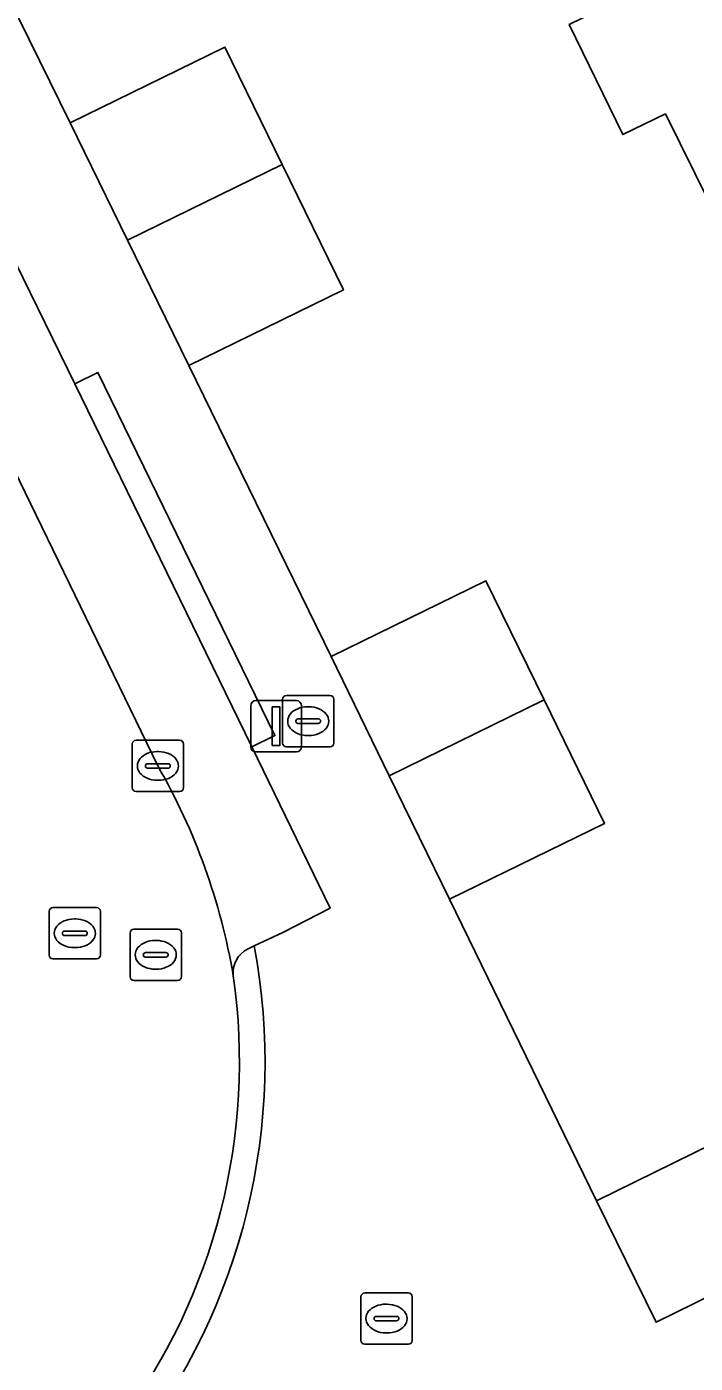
# Model space of a CAD drawing. Extents: x 160455 to 162082, y 388339 to 389736.
# Drawn here: x 160927.33 to 160940.36, y 388781.29 to 388807.35 of the extents above; entities that cross this region are included whole.
import ezdxf

# ---------------------------------------------------------------- set-up
doc = ezdxf.new("R2010")
doc.units = 0
for name, color, linetype in [('IMGEO_Brandkraan', 7, 'Continuous'), ('IMGEO_Erf', 7, 'Continuous'), ('IMGEO_Kolk', 7, 'Continuous'), ('IMGEO_Lichtmast', 7, 'Continuous'), ('IMGEO_Pand', 7, 'Continuous'), ('IMGEO_Parkeervlak_open', 7, 'Continuous'), ('IMGEO_Rijbaan_lokaal_gesloten', 7, 'Continuous'), ('IMGEO_Rioolput', 7, 'Continuous'), ('IMGEO_Voetpad_open', 7, 'Continuous')]:
    doc.layers.add(name, color=color, linetype=linetype)

msp = doc.modelspace()

# ---------------------------------------------------------------- linework, layer by layer
at = {"layer": 'IMGEO_Brandkraan'}
for p, q in [((160932.315, 388793.383), (160932.315, 388794.235)), ((160932.39, 388794.309), (160933.242, 388794.309)), ((160933.316, 388794.235), (160933.316, 388793.383)), ((160932.803, 388794.089), (160932.828, 388794.089)), ((160932.574, 388793.803), (160932.574, 388793.815)), ((160933.012, 388793.766), (160932.614, 388793.766)), ((160932.617, 388793.852), (160933.015, 388793.852)), ((160933.058, 388793.815), (160933.058, 388793.803)), ((160932.826, 388793.529), (160932.801, 388793.529)), ((160933.242, 388793.309), (160932.39, 388793.309))]:
    msp.add_line(p, q, dxfattribs=at)
for points in [[(160932.315, 388793.383), (160932.315, 388794.235)], [(160932.39, 388794.309), (160933.242, 388794.309)], [(160933.316, 388794.235), (160933.316, 388793.383)], [(160933.242, 388793.309), (160932.39, 388793.309)]]:
    msp.add_lwpolyline(points, dxfattribs=at)
for centre, radius, start, end in [((160932.392, 388794.233), 0.0765, 91.552, 178.448), ((160932.392, 388794.233), 0.0765, 91.552, 178.448), ((160933.24, 388794.233), 0.0765, 1.552, 88.448), ((160933.24, 388794.233), 0.0765, 1.552, 88.448), ((160932.614, 388793.812), 0.0403, 85.8775, 175.7526), ((160932.611, 388793.802), 0.0366, 178.938, 274.7102), ((160933.015, 388793.809), 0.043, 264.8664, 352.4533), ((160933.019, 388793.814), 0.0386, 1.7309, 96.639), ((160932.392, 388793.385), 0.0765, 181.552, 268.448), ((160932.392, 388793.385), 0.0765, 181.552, 268.448), ((160933.24, 388793.385), 0.0765, 271.552, 358.448), ((160933.24, 388793.385), 0.0765, 271.552, 358.448)]:
    msp.add_arc(centre, radius, start, end, dxfattribs=at)
for centre, major_axis, ratio, start_param, end_param in [((160932.802, 388793.809), (-0.387, 0.002), 0.722429, 4.712389, 7.853982), ((160932.827, 388793.809), (-0.39, 0.002), 0.717154, 1.570796, 4.712389)]:
    msp.add_ellipse(centre, major_axis=major_axis, ratio=ratio, start_param=start_param, end_param=end_param, dxfattribs=at)
at = {"layer": 'IMGEO_Erf'}
for points in [[(160925.373, 388811.162), (160928.172, 388805.472), (160931.19, 388806.948), (160932.31, 388804.659), (160933.503, 388802.221), (160930.485, 388800.744), (160933.262, 388795.071), (160936.281, 388796.544), (160937.413, 388794.225), (160938.591, 388791.811), (160935.571, 388790.337), (160938.434, 388784.456), (160941.449, 388785.939)], [(160941.2, 388802.775), (160940.35, 388804.493), (160939.779, 388805.649), (160938.952, 388805.246), (160937.905, 388807.39)]]:
    msp.add_lwpolyline(points, dxfattribs=at)
at = {"layer": 'IMGEO_Kolk'}
for p, q in [((160929.459, 388793.436), (160930.311, 388793.436)), ((160929.384, 388792.51), (160929.384, 388793.362)), ((160929.872, 388793.216), (160929.897, 388793.216)), ((160930.385, 388793.362), (160930.385, 388792.51)), ((160929.643, 388792.93), (160929.643, 388792.942)), ((160929.686, 388792.979), (160930.084, 388792.979)), ((160930.127, 388792.942), (160930.127, 388792.93)), ((160930.081, 388792.893), (160929.683, 388792.893)), ((160929.895, 388792.656), (160929.87, 388792.656)), ((160930.311, 388792.436), (160929.459, 388792.436))]:
    msp.add_line(p, q, dxfattribs=at)
for points in [[(160929.459, 388793.436), (160930.311, 388793.436)], [(160929.384, 388792.51), (160929.384, 388793.362)], [(160930.385, 388793.362), (160930.385, 388792.51)], [(160930.311, 388792.436), (160929.459, 388792.436)]]:
    msp.add_lwpolyline(points, dxfattribs=at)
for centre, radius, start, end in [((160929.461, 388793.36), 0.0765, 91.552, 178.448), ((160929.461, 388793.36), 0.0765, 91.552, 178.448), ((160930.309, 388793.36), 0.0765, 1.552, 88.448), ((160930.309, 388793.36), 0.0765, 1.552, 88.448), ((160929.683, 388792.939), 0.0403, 85.8775, 175.7526), ((160929.68, 388792.929), 0.0366, 178.938, 274.7102), ((160930.084, 388792.936), 0.043, 264.8664, 352.4533), ((160930.088, 388792.941), 0.0386, 1.7309, 96.639), ((160929.461, 388792.512), 0.0765, 181.552, 268.448), ((160929.461, 388792.512), 0.0765, 181.552, 268.448), ((160930.309, 388792.512), 0.0765, 271.552, 358.448), ((160930.309, 388792.512), 0.0765, 271.552, 358.448)]:
    msp.add_arc(centre, radius, start, end, dxfattribs=at)
for centre, major_axis, ratio, start_param, end_param in [((160929.871, 388792.936), (-0.387, 0.002), 0.722429, 4.712389, 7.853982), ((160929.896, 388792.936), (-0.39, 0.002), 0.717154, 1.570796, 4.712389)]:
    msp.add_ellipse(centre, major_axis=major_axis, ratio=ratio, start_param=start_param, end_param=end_param, dxfattribs=at)
at = {"layer": 'IMGEO_Lichtmast'}
for p, q in [((160931.694, 388793.31), (160931.694, 388794.11)), ((160931.694, 388794.11), (160931.694, 388793.31)), ((160931.794, 388794.21), (160932.584, 388794.21)), ((160932.584, 388794.21), (160931.794, 388794.21)), ((160932.684, 388794.11), (160932.684, 388793.31)), ((160932.684, 388793.31), (160932.684, 388794.11)), ((160932.584, 388793.21), (160931.794, 388793.21)), ((160931.794, 388793.21), (160932.584, 388793.21))]:
    msp.add_line(p, q, dxfattribs=at)
msp.add_lwpolyline([(160932.114, 388794.085), (160932.264, 388794.085), (160932.264, 388793.335), (160932.114, 388793.335), (160932.114, 388794.085)], dxfattribs=at)
for centre, start, end in [((160931.794, 388794.11), 90, 180), ((160931.794, 388794.11), 90, 180), ((160932.584, 388794.11), 0, 90), ((160932.584, 388794.11), 360, 90), ((160931.794, 388793.31), 180, 270), ((160931.794, 388793.31), 180, 270), ((160932.584, 388793.31), 270, 0), ((160932.584, 388793.31), 270, 0)]:
    msp.add_arc(centre, 0.1, start, end, dxfattribs=at)
at = {"layer": 'IMGEO_Pand'}
for points in [[(160948.132, 388812.383), (160937.905, 388807.39), (160938.952, 388805.246), (160939.779, 388805.649), (160940.35, 388804.493), (160941.2, 388802.775), (160941.29, 388802.593), (160950.672, 388807.189)], [(160929.291, 388803.185), (160932.31, 388804.659), (160931.19, 388806.948), (160928.172, 388805.472)], [(160929.291, 388803.185), (160930.485, 388800.744), (160933.503, 388802.221), (160932.31, 388804.659)], [(160937.413, 388794.225), (160936.281, 388796.544), (160933.262, 388795.071), (160934.396, 388792.746)], [(160937.413, 388794.225), (160934.396, 388792.746), (160935.571, 388790.337), (160938.591, 388791.811)], [(160938.434, 388784.456), (160939.598, 388782.089), (160942.613, 388783.571), (160941.449, 388785.939)]]:
    msp.add_lwpolyline(points, close=True, dxfattribs=at)
at = {"layer": 'IMGEO_Parkeervlak_open'}
for points in [[(160916.384, 388820.712), (160921.364, 388810.487), (160929.884, 388792.936)], [(160931.647, 388789.372), (160931.764, 388789.427), (160932.323, 388789.691), (160933.242, 388790.164), (160931.716, 388793.308), (160928.266, 388800.385), (160926.525, 388803.934), (160923.109, 388810.954), (160921.541, 388814.247), (160919.298, 388818.855)]]:
    msp.add_lwpolyline(points, dxfattribs=at)
for centre, radius, start, end in [((160919.156, 388786.771), 12.373, 9.6541, 29.8841), ((160931.861, 388788.908), 0.511, 114.7999, 186.9615)]:
    msp.add_arc(centre, radius, start, end, dxfattribs=at)
at = {"layer": 'IMGEO_Rijbaan_lokaal_gesloten'}
msp.add_lwpolyline([(160929.884, 388792.936), (160921.364, 388810.487), (160916.384, 388820.712), (160915.819, 388821.851), (160913.485, 388826.593), (160911.402, 388830.898), (160910.956, 388831.772), (160896.329, 388861.695)], dxfattribs=at)
for centre, radius, start, end in [((160919.156, 388786.771), 12.373, 9.6541, 29.8841), ((160919.69, 388787.169), 11.784, 323.1444, 8.1827)]:
    msp.add_arc(centre, radius, start, end, dxfattribs=at)
at = {"layer": 'IMGEO_Rioolput'}
for p, q in [((160927.764, 388789.247), (160927.764, 388790.099)), ((160927.839, 388790.173), (160928.691, 388790.173)), ((160928.765, 388790.099), (160928.765, 388789.247)), ((160928.252, 388789.953), (160928.277, 388789.953)), ((160928.023, 388789.667), (160928.023, 388789.679)), ((160928.461, 388789.63), (160928.063, 388789.63)), ((160928.066, 388789.716), (160928.464, 388789.716)), ((160928.507, 388789.679), (160928.507, 388789.667)), ((160929.342, 388788.827), (160929.342, 388789.679)), ((160929.417, 388789.753), (160930.269, 388789.753)), ((160929.83, 388789.533), (160929.855, 388789.533)), ((160930.343, 388789.679), (160930.343, 388788.827)), ((160928.275, 388789.393), (160928.25, 388789.393)), ((160929.644, 388789.296), (160930.042, 388789.296)), ((160928.691, 388789.173), (160927.839, 388789.173)), ((160929.601, 388789.247), (160929.601, 388789.259)), ((160930.039, 388789.21), (160929.641, 388789.21)), ((160930.085, 388789.259), (160930.085, 388789.247)), ((160930.269, 388788.753), (160929.417, 388788.753)), ((160929.853, 388788.973), (160929.828, 388788.973)), ((160933.841, 388781.736), (160933.841, 388782.588)), ((160933.916, 388782.662), (160934.768, 388782.662)), ((160934.842, 388782.588), (160934.842, 388781.736)), ((160934.329, 388782.442), (160934.354, 388782.442)), ((160934.1, 388782.156), (160934.1, 388782.168)), ((160934.538, 388782.119), (160934.14, 388782.119)), ((160934.143, 388782.205), (160934.541, 388782.205)), ((160934.584, 388782.168), (160934.584, 388782.156)), ((160934.352, 388781.882), (160934.327, 388781.882)), ((160934.768, 388781.662), (160933.916, 388781.662))]:
    msp.add_line(p, q, dxfattribs=at)
for points in [[(160927.764, 388789.247), (160927.764, 388790.099)], [(160927.839, 388790.173), (160928.691, 388790.173)], [(160928.765, 388790.099), (160928.765, 388789.247)], [(160929.342, 388788.827), (160929.342, 388789.679)], [(160929.417, 388789.753), (160930.269, 388789.753)], [(160930.343, 388789.679), (160930.343, 388788.827)], [(160928.691, 388789.173), (160927.839, 388789.173)], [(160930.269, 388788.753), (160929.417, 388788.753)], [(160933.841, 388781.736), (160933.841, 388782.588)], [(160933.916, 388782.662), (160934.768, 388782.662)], [(160934.842, 388782.588), (160934.842, 388781.736)], [(160934.768, 388781.662), (160933.916, 388781.662)]]:
    msp.add_lwpolyline(points, dxfattribs=at)
for centre, radius, start, end in [((160927.841, 388790.097), 0.0765, 91.552, 178.448), ((160927.841, 388790.097), 0.0765, 91.552, 178.448), ((160928.689, 388790.097), 0.0765, 1.552, 88.448), ((160928.689, 388790.097), 0.0765, 1.552, 88.448), ((160928.063, 388789.676), 0.0403, 85.8775, 175.7526), ((160928.06, 388789.666), 0.0366, 178.938, 274.7102), ((160928.464, 388789.673), 0.043, 264.8664, 352.4533), ((160928.468, 388789.678), 0.0386, 1.7309, 96.639), ((160929.419, 388789.677), 0.0765, 91.552, 178.448), ((160929.419, 388789.677), 0.0765, 91.552, 178.448), ((160930.267, 388789.677), 0.0765, 1.552, 88.448), ((160930.267, 388789.677), 0.0765, 1.552, 88.448), ((160929.641, 388789.256), 0.0403, 85.8775, 175.7526), ((160930.046, 388789.258), 0.0386, 1.7309, 96.639), ((160927.841, 388789.249), 0.0765, 181.552, 268.448), ((160927.841, 388789.249), 0.0765, 181.552, 268.448), ((160928.689, 388789.249), 0.0765, 271.552, 358.448), ((160928.689, 388789.249), 0.0765, 271.552, 358.448), ((160929.638, 388789.246), 0.0366, 178.938, 274.7102), ((160930.042, 388789.253), 0.043, 264.8664, 352.4533), ((160929.419, 388788.829), 0.0765, 181.552, 268.448), ((160929.419, 388788.829), 0.0765, 181.552, 268.448), ((160930.267, 388788.829), 0.0765, 271.552, 358.448), ((160930.267, 388788.829), 0.0765, 271.552, 358.448), ((160933.918, 388782.586), 0.0765, 91.552, 178.448), ((160933.918, 388782.586), 0.0765, 91.552, 178.448), ((160934.766, 388782.586), 0.0765, 1.552, 88.448), ((160934.766, 388782.586), 0.0765, 1.552, 88.448), ((160934.14, 388782.165), 0.0403, 85.8775, 175.7526), ((160934.137, 388782.155), 0.0366, 178.938, 274.7102), ((160934.541, 388782.162), 0.043, 264.8664, 352.4533), ((160934.545, 388782.167), 0.0386, 1.7309, 96.639), ((160933.918, 388781.738), 0.0765, 181.552, 268.448), ((160933.918, 388781.738), 0.0765, 181.552, 268.448), ((160934.766, 388781.738), 0.0765, 271.552, 358.448), ((160934.766, 388781.738), 0.0765, 271.552, 358.448)]:
    msp.add_arc(centre, radius, start, end, dxfattribs=at)
for centre, major_axis, ratio, start_param, end_param in [((160928.251, 388789.673), (-0.387, 0.002), 0.722429, 4.712389, 7.853982), ((160928.276, 388789.673), (-0.39, 0.002), 0.717154, 1.570796, 4.712389), ((160929.829, 388789.253), (-0.387, 0.002), 0.722429, 4.712389, 7.853982), ((160929.854, 388789.253), (-0.39, 0.002), 0.717154, 1.570796, 4.712389), ((160934.328, 388782.162), (-0.387, 0.002), 0.722429, 4.712389, 7.853982), ((160934.353, 388782.162), (-0.39, 0.002), 0.717154, 1.570796, 4.712389)]:
    msp.add_ellipse(centre, major_axis=major_axis, ratio=ratio, start_param=start_param, end_param=end_param, dxfattribs=at)
at = {"layer": 'IMGEO_Voetpad_open'}
for points in [[(160919.298, 388818.855), (160919.747, 388819.073), (160921.99, 388814.465), (160921.541, 388814.247), (160923.109, 388810.954), (160923.558, 388811.172), (160926.974, 388804.152), (160926.525, 388803.934), (160928.266, 388800.385), (160928.715, 388800.604), (160932.165, 388793.527), (160931.716, 388793.308), (160933.242, 388790.164), (160932.323, 388789.691), (160931.764, 388789.427)], [(160962.186, 388789.06), (160962.46, 388788.776), (160964.475, 388789.746), (160962.686, 388793.342), (160962.415, 388793.207), (160961.484, 388792.734), (160958.421, 388791.346), (160949.05, 388786.739), (160949.119, 388786.661), (160942.613, 388783.571), (160939.598, 388782.089), (160938.434, 388784.456), (160935.571, 388790.337), (160934.396, 388792.746), (160933.262, 388795.071), (160930.485, 388800.744), (160929.291, 388803.185), (160928.172, 388805.472), (160925.373, 388811.162)], [(160931.764, 388789.427), (160931.647, 388789.372)]]:
    msp.add_lwpolyline(points, dxfattribs=at)
msp.add_lwpolyline([(160928.266, 388800.385), (160931.716, 388793.308), (160932.165, 388793.527), (160928.715, 388800.604)], close=True, dxfattribs=at)
for centre, radius, start, end in [((160919.691, 388787.168), 12.282, 322.0396, 10.5978), ((160919.691, 388787.168), 12.282, 322.0396, 10.5978), ((160931.861, 388788.908), 0.511, 114.7999, 186.9615), ((160919.69, 388787.169), 11.784, 323.1444, 8.1827)]:
    msp.add_arc(centre, radius, start, end, dxfattribs=at)

doc.saveas('drawing.dxf')
